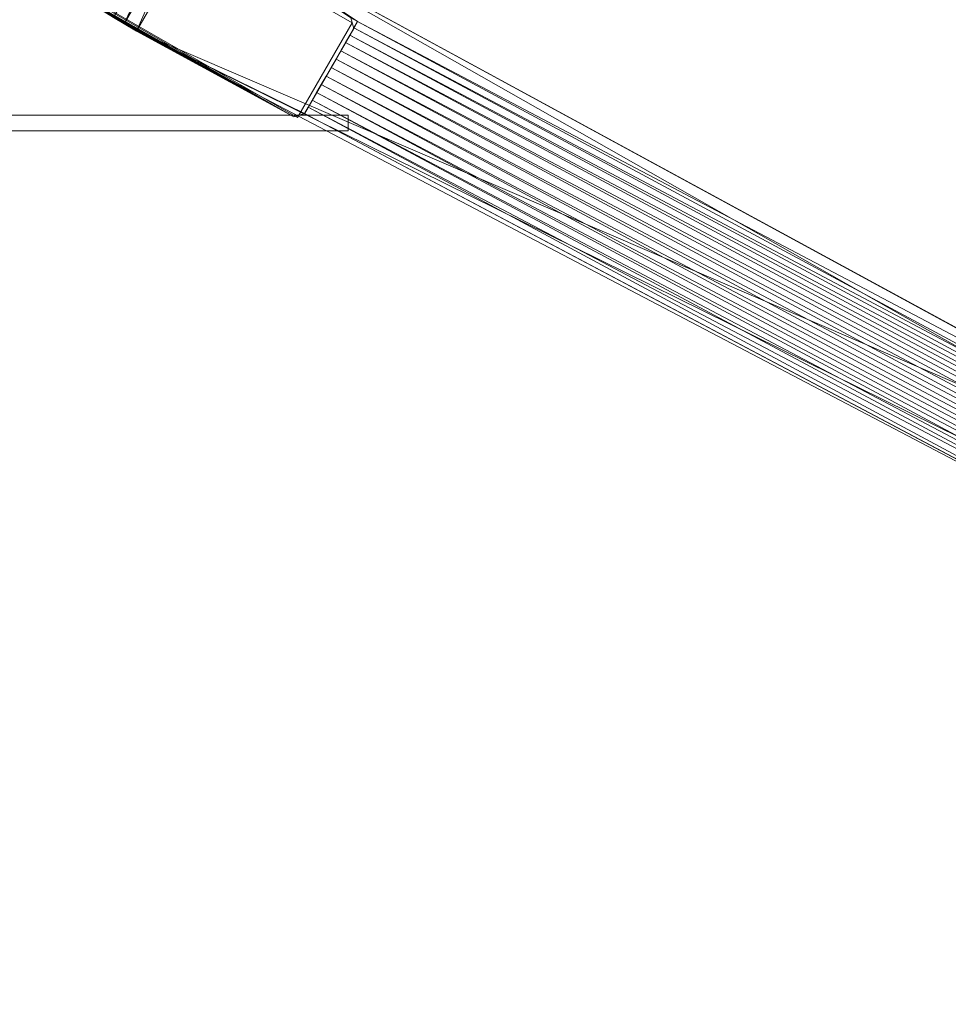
# Model space of a CAD drawing. Header units: inches. Extents: x 813 to 1305, y 19 to 194.
# Tile 640 of 656: x 1215.8 to 1223.22, y 138.59 to 146.46. Entities that reach past the tile are written whole.
import ezdxf

# ---------------------------------------------------------------- set-up
doc = ezdxf.new("R2010")
doc.units = ezdxf.units.IN
doc.header["$MEASUREMENT"] = 0
doc.layers.add('CET color Grey98', color=7, linetype='Continuous', true_color=0xfafafa)
doc.layers.add('CET color NavajoWhite4', color=7, linetype='Continuous', true_color=0x81775f)
doc.layers.add('CET Default', color=7, linetype='Continuous')

# ---------------------------------------------------------------- blocks, each defined once
blk = doc.blocks.new('*C253')
at = {"layer": 'CET color Grey98', "linetype": 'Continuous', "lineweight": 0}
for points, invisible_edges in [([(0.625, 0.625, 29), (59.055, 0.625, 29), (59.055, 29.055, 29), (0.625, 0.625, 29)], 4), ([(0.625, 0.625, 29), (59.055, 29.055, 29), (0.625, 29.055, 29), (0.625, 0.625, 29)], 9), ([(44.2595, 17.4973, 27.2792), (44.2595, 17.4973, 14.1937), (43.2777, 15.7968, 14.1937), (44.2595, 17.4973, 27.2792)], 4), ([(44.2595, 17.4973, 27.2792), (43.2777, 15.7968, 14.1937), (43.2777, 15.7968, 27.2792), (44.2595, 17.4973, 27.2792)], 9), ([(44.2595, 17.4973, 27.2792), (45.0172, 17.0598, 27.2792), (45.0172, 17.0598, 14.1937), (44.2595, 17.4973, 27.2792)], 4), ([(44.2595, 17.4973, 27.2792), (45.0172, 17.0598, 14.1937), (44.2595, 17.4973, 14.1937), (44.2595, 17.4973, 27.2792)], 9), ([(45.1225, 12.215, 25.1546), (44.9975, 12.215, 25.1546), (44.9975, 17.465, 25.1546), (45.1225, 12.215, 25.1546)], 4), ([(45.1225, 12.215, 25.1546), (44.9975, 17.465, 25.1546), (45.1225, 17.465, 25.1546), (45.1225, 12.215, 25.1546)], 9), ([(45.1225, 17.465, 27.1546), (44.9975, 17.465, 27.1546), (44.9975, 12.215, 27.1546), (45.1225, 17.465, 27.1546)], 4), ([(45.1225, 17.465, 27.1546), (44.9975, 12.215, 27.1546), (45.1225, 12.215, 27.1546), (45.1225, 17.465, 27.1546)], 9), ([(45.1225, 17.465, 25.1546), (44.9975, 17.465, 25.1546), (44.9975, 17.465, 27.1546), (45.1225, 17.465, 25.1546)], 4), ([(45.1225, 17.465, 25.1546), (44.9975, 17.465, 27.1546), (45.1225, 17.465, 27.1546), (45.1225, 17.465, 25.1546)], 9), ([(44.9975, 17.465, 25.1546), (44.9975, 12.215, 25.1546), (44.9975, 12.215, 27.1546), (44.9975, 17.465, 25.1546)], 4), ([(44.9975, 17.465, 25.1546), (44.9975, 12.215, 27.1546), (44.9975, 17.465, 27.1546), (44.9975, 17.465, 25.1546)], 9), ([(45.1225, 12.215, 25.1546), (45.1225, 17.465, 25.1546), (45.1225, 17.465, 27.1546), (45.1225, 12.215, 25.1546)], 4), ([(45.1225, 12.215, 25.1546), (45.1225, 17.465, 27.1546), (45.1225, 12.215, 27.1546), (45.1225, 12.215, 25.1546)], 9)]:
    blk.add_3dface(points, dxfattribs=dict(at, invisible_edges=invisible_edges))
for points in [[(48.9865, 26.538, 4.9361), (48.9879, 26.5483, 4.2284), (43.4174, 16.2994, 11.5928), (48.9865, 26.538, 4.9361)], [(48.0592, 24.4675, 5.3689), (43.4174, 16.2994, 11.5928), (48.9879, 26.5483, 4.2284), (48.0592, 24.4675, 5.3689)], [(48.9865, 26.538, 4.9361), (43.4174, 16.2994, 11.5928), (44.2506, 17.5416, 13.2674), (48.9865, 26.538, 4.9361)], [(44.2506, 17.5416, 13.2674), (49.0589, 26.4952, 5.0208), (48.9865, 26.538, 4.9361), (44.2506, 17.5416, 13.2674)], [(44.2506, 17.5416, 13.2674), (44.3012, 17.5123, 13.3208), (49.0589, 26.4952, 5.0208), (44.2506, 17.5416, 13.2674)], [(44.3012, 17.5123, 13.3208), (49.1121, 26.4645, 5.0673), (49.0589, 26.4952, 5.0208), (44.3012, 17.5123, 13.3208)], [(44.3012, 17.5123, 13.3208), (44.3574, 17.4799, 13.3663), (49.1121, 26.4645, 5.0673), (44.3012, 17.5123, 13.3208)], [(44.3574, 17.4799, 13.3663), (49.1705, 26.4308, 5.1044), (49.1121, 26.4645, 5.0673), (44.3574, 17.4799, 13.3663)], [(44.3574, 17.4799, 13.3663), (44.4183, 17.4448, 13.4029), (49.1705, 26.4308, 5.1044), (44.3574, 17.4799, 13.3663)], [(44.4183, 17.4448, 13.4029), (49.2329, 26.3947, 5.1315), (49.1705, 26.4308, 5.1044), (44.4183, 17.4448, 13.4029)], [(44.4183, 17.4448, 13.4029), (44.4827, 17.4076, 13.4302), (49.2329, 26.3947, 5.1315), (44.4183, 17.4448, 13.4029)], [(44.4827, 17.4076, 13.4302), (49.2981, 26.3571, 5.148), (49.2329, 26.3947, 5.1315), (44.4827, 17.4076, 13.4302)], [(44.4827, 17.4076, 13.4302), (44.5497, 17.3689, 13.4476), (49.2981, 26.3571, 5.148), (44.4827, 17.4076, 13.4302)], [(44.5497, 17.3689, 13.4476), (49.3646, 26.3187, 5.1536), (49.2981, 26.3571, 5.148), (44.5497, 17.3689, 13.4476)], [(44.5497, 17.3689, 13.4476), (44.618, 17.3295, 13.4549), (49.3646, 26.3187, 5.1536), (44.5497, 17.3689, 13.4476)], [(49.4311, 26.2803, 5.148), (49.3646, 26.3187, 5.1536), (44.618, 17.3295, 13.4549), (49.4311, 26.2803, 5.148)], [(49.4311, 26.2803, 5.148), (44.618, 17.3295, 13.4549), (44.6863, 17.29, 13.4476), (49.4311, 26.2803, 5.148)], [(49.4963, 26.2427, 5.1315), (49.4311, 26.2803, 5.148), (44.6863, 17.29, 13.4476), (49.4963, 26.2427, 5.1315)], [(49.4963, 26.2427, 5.1315), (44.6863, 17.29, 13.4476), (44.7532, 17.2514, 13.4302), (49.4963, 26.2427, 5.1315)], [(49.5587, 26.2067, 5.1044), (49.4963, 26.2427, 5.1315), (44.7532, 17.2514, 13.4302), (49.5587, 26.2067, 5.1044)], [(49.5587, 26.2067, 5.1044), (44.7532, 17.2514, 13.4302), (44.8177, 17.2142, 13.4029), (49.5587, 26.2067, 5.1044)], [(49.6171, 26.1729, 5.0673), (49.5587, 26.2067, 5.1044), (44.8177, 17.2142, 13.4029), (49.6171, 26.1729, 5.0673)], [(49.6171, 26.1729, 5.0673), (44.8177, 17.2142, 13.4029), (44.8785, 17.179, 13.3663), (49.6171, 26.1729, 5.0673)], [(49.6703, 26.1422, 5.0208), (49.6171, 26.1729, 5.0673), (44.8785, 17.179, 13.3663), (49.6703, 26.1422, 5.0208)], [(49.6703, 26.1422, 5.0208), (44.8785, 17.179, 13.3663), (44.9347, 17.1466, 13.3208), (49.6703, 26.1422, 5.0208)], [(49.7436, 26.1009, 4.9361), (49.6703, 26.1422, 5.0208), (44.9347, 17.1466, 13.3208), (49.7436, 26.1009, 4.9361)], [(49.7446, 26.1053, 4.2286), (44.9854, 17.1174, 13.2674), (44.3263, 15.7747, 11.5928), (49.7446, 26.1053, 4.2286)], [(44.3263, 15.7747, 11.5928), (48.4922, 24.2175, 5.3689), (49.7446, 26.1053, 4.2286), (44.3263, 15.7747, 11.5928)], [(49.7436, 26.1009, 4.9361), (44.9347, 17.1466, 13.3208), (44.9854, 17.1174, 13.2674), (49.7436, 26.1009, 4.9361)], [(49.7446, 26.1053, 4.2286), (49.7436, 26.1009, 4.9361), (44.9854, 17.1174, 13.2674), (49.7446, 26.1053, 4.2286)], [(44.3263, 15.7747, 11.5928), (43.4174, 16.2994, 11.5928), (48.0592, 24.4675, 5.3689), (44.3263, 15.7747, 11.5928)], [(44.3263, 15.7747, 11.5928), (48.0592, 24.4675, 5.3689), (48.4922, 24.2175, 5.3689), (44.3263, 15.7747, 11.5928)], [(44.2195, 17.4877, 14.1937), (44.2506, 17.5416, 13.2674), (43.4174, 16.2994, 11.5928), (44.2195, 17.4877, 14.1937)], [(44.3049, 17.5106, 14.1937), (44.2506, 17.5416, 13.2674), (44.2195, 17.4877, 14.1937), (44.3049, 17.5106, 14.1937)], [(44.3049, 17.5106, 14.1937), (44.3012, 17.5123, 13.3208), (44.2506, 17.5416, 13.2674), (44.3049, 17.5106, 14.1937)], [(44.3049, 17.5106, 14.1937), (44.3574, 17.4799, 13.3663), (44.3012, 17.5123, 13.3208), (44.3049, 17.5106, 14.1937)], [(44.3049, 17.5106, 14.1937), (44.5497, 17.3689, 13.4476), (44.4827, 17.4076, 13.4302), (44.3049, 17.5106, 14.1937)], [(44.3049, 17.5106, 14.1937), (44.4827, 17.4076, 13.4302), (44.4183, 17.4448, 13.4029), (44.3049, 17.5106, 14.1937)], [(44.3049, 17.5106, 14.1937), (44.4183, 17.4448, 13.4029), (44.3574, 17.4799, 13.3663), (44.3049, 17.5106, 14.1937)], [(44.9878, 17.1163, 14.1937), (44.5497, 17.3689, 13.4476), (44.3049, 17.5106, 14.1937), (44.9878, 17.1163, 14.1937)], [(44.9878, 17.1163, 14.1937), (44.618, 17.3295, 13.4549), (44.5497, 17.3689, 13.4476), (44.9878, 17.1163, 14.1937)], [(44.9878, 17.1163, 14.1937), (44.6863, 17.29, 13.4476), (44.618, 17.3295, 13.4549), (44.9878, 17.1163, 14.1937)], [(44.9878, 17.1163, 14.1937), (44.7532, 17.2514, 13.4302), (44.6863, 17.29, 13.4476), (44.9878, 17.1163, 14.1937)], [(44.8785, 17.179, 13.3663), (44.8177, 17.2142, 13.4029), (44.7532, 17.2514, 13.4302), (44.8785, 17.179, 13.3663)], [(44.8785, 17.179, 13.3663), (44.7532, 17.2514, 13.4302), (44.9878, 17.1163, 14.1937), (44.8785, 17.179, 13.3663)], [(44.9878, 17.1163, 14.1937), (44.9347, 17.1466, 13.3208), (44.8785, 17.179, 13.3663), (44.9878, 17.1163, 14.1937)], [(45.0106, 17.0309, 14.1937), (44.3263, 15.7747, 11.5928), (44.9854, 17.1174, 13.2674), (45.0106, 17.0309, 14.1937)], [(44.9878, 17.1163, 14.1937), (44.9854, 17.1174, 13.2674), (44.9347, 17.1466, 13.3208), (44.9878, 17.1163, 14.1937)], [(44.9854, 17.1174, 13.2674), (44.9878, 17.1163, 14.1937), (45.0106, 17.0309, 14.1937), (44.9854, 17.1174, 13.2674)], [(44.0354, 15.3593, 27.2792), (44.0355, 15.3593, 14.1937), (45.0172, 17.0598, 14.1937), (44.0354, 15.3593, 27.2792)], [(44.0354, 15.3593, 27.2792), (45.0172, 17.0598, 14.1937), (45.0172, 17.0598, 27.2792), (44.0354, 15.3593, 27.2792)], [(44.1032, 15.4251, 12.2416), (45.0106, 17.0309, 14.1937), (44.0459, 15.3599, 14.1937), (44.1032, 15.4251, 12.2416)], [(45.0106, 17.0309, 14.1937), (44.1032, 15.4251, 12.2416), (44.1158, 15.4363, 12.108), (45.0106, 17.0309, 14.1937)], [(45.0106, 17.0309, 14.1937), (44.1158, 15.4363, 12.108), (44.1396, 15.4683, 11.9795), (45.0106, 17.0309, 14.1937)], [(45.0106, 17.0309, 14.1937), (44.1396, 15.4683, 11.9795), (44.1738, 15.5201, 11.8601), (45.0106, 17.0309, 14.1937)], [(45.0106, 17.0309, 14.1937), (44.1738, 15.5201, 11.8601), (44.2173, 15.59, 11.7536), (45.0106, 17.0309, 14.1937)], [(45.0106, 17.0309, 14.1937), (44.2173, 15.59, 11.7536), (44.2686, 15.6758, 11.6635), (45.0106, 17.0309, 14.1937)], [(45.0106, 17.0309, 14.1937), (44.2686, 15.6758, 11.6635), (44.3263, 15.7747, 11.5928), (45.0106, 17.0309, 14.1937)], [(44.3263, 15.7747, 11.5928), (43.3606, 16.2001, 11.6635), (43.4174, 16.2994, 11.5928), (44.3263, 15.7747, 11.5928)], [(44.2686, 15.6758, 11.6635), (43.3119, 16.1127, 11.7536), (43.3606, 16.2001, 11.6635), (44.2686, 15.6758, 11.6635)], [(44.3263, 15.7747, 11.5928), (44.2686, 15.6758, 11.6635), (43.3606, 16.2001, 11.6635), (44.3263, 15.7747, 11.5928)], [(44.2686, 15.6758, 11.6635), (44.2173, 15.59, 11.7536), (43.3119, 16.1127, 11.7536), (44.2686, 15.6758, 11.6635)]]:
    blk.add_3dface(points, dxfattribs=at)
at = {"layer": 'CET color NavajoWhite4', "linetype": 'Continuous', "lineweight": 0}
for points, invisible_edges in [([(0.625, 0.625, 27.8189), (59.055, 29.055, 27.8189), (59.055, 0.625, 27.8189), (0.625, 0.625, 27.8189)], 9), ([(0.625, 0.625, 27.8189), (0.625, 29.055, 27.8189), (59.055, 29.055, 27.8189), (0.625, 0.625, 27.8189)], 4)]:
    blk.add_3dface(points, dxfattribs=dict(at, invisible_edges=invisible_edges))
blk = doc.blocks.new('*C227')
at = {"layer": 'CET Default', "linetype": 'Continuous', "lineweight": 0, "rotation": 269.9999999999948}
blk.add_blockref('*C253', (402.2381, 1003.8234), dxfattribs=at)

msp = doc.modelspace()

# ---------------------------------------------------------------- block references
at = {"layer": 'CET Default', "linetype": 'Continuous', "lineweight": 0}
msp.add_blockref('*C227', (798.7199, -813.1289), dxfattribs=at)

doc.saveas('drawing.dxf')
